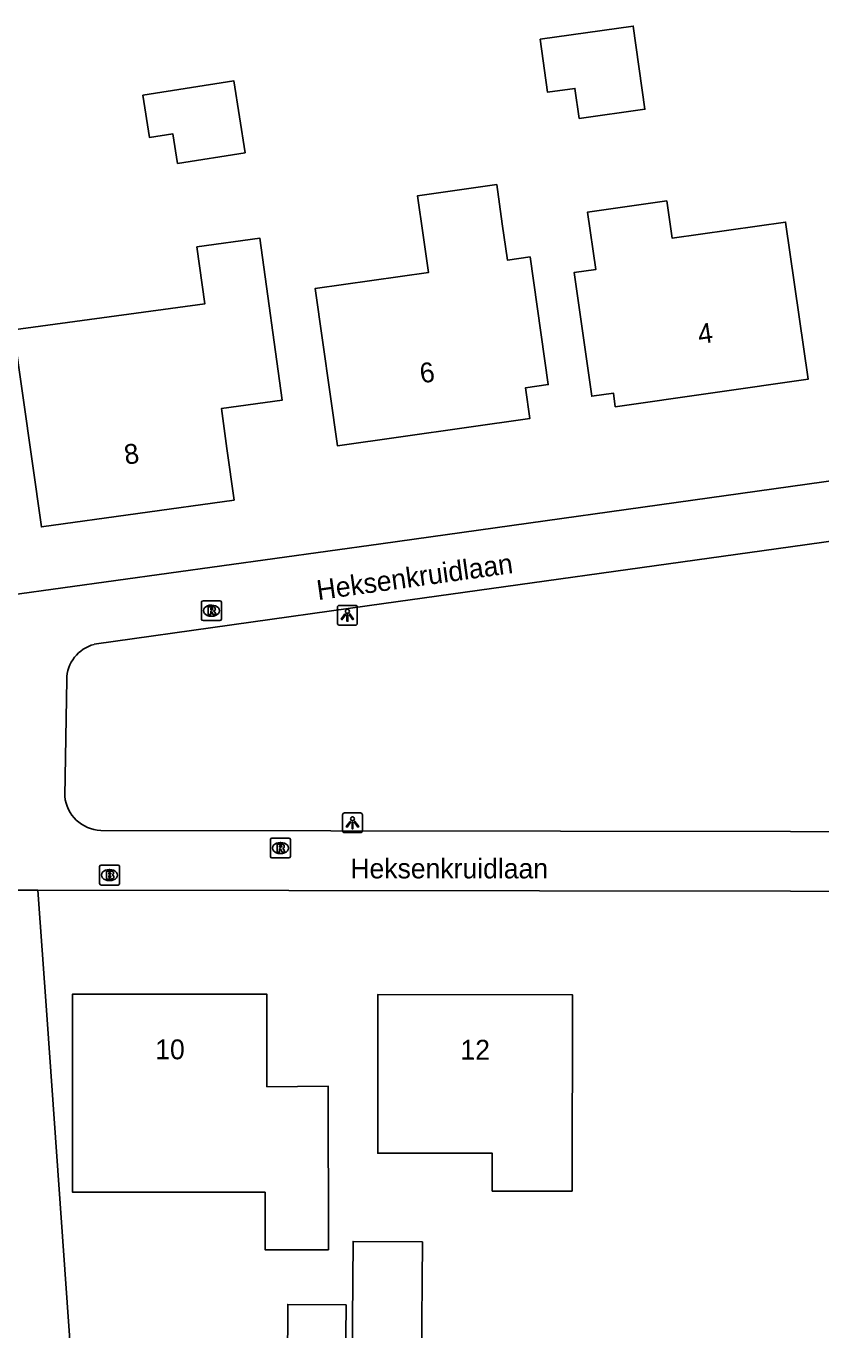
# Model space of a CAD drawing. Extents: x 162675 to 163482, y 379761 to 381227.
# Drawn here: x 162961.5 to 163001.5, y 380672.3 to 380738 of the extents above; entities that cross this region are included whole.
import ezdxf

# ---------------------------------------------------------------- set-up
doc = ezdxf.new("R2010")
doc.units = 0
for name, color, linetype in [('IMGEO_Brandkraan', 7, 'Continuous'), ('IMGEO_Lichtpunt', 7, 'Continuous'), ('IMGEO_Openbare_ruimte_label', 7, 'Continuous'), ('IMGEO_Pand', 7, 'Continuous'), ('IMGEO_Pand_nummerreeks', 7, 'Continuous'), ('IMGEO_Rijbaan_lokaal_open', 7, 'Continuous'), ('IMGEO_Rioolput', 7, 'Continuous'), ('IMGEO_Voetpad_open', 7, 'Continuous')]:
    doc.layers.add(name, color=color, linetype=linetype)

msp = doc.modelspace()

# ---------------------------------------------------------------- linework, layer by layer
at = {"layer": 'IMGEO_Brandkraan'}
for p, q in [((162965.258, 380695.707), (162966.11, 380695.707)), ((162965.183, 380694.781), (162965.183, 380695.633)), ((162965.671, 380695.487), (162965.696, 380695.487)), ((162966.184, 380695.633), (162966.184, 380694.781)), ((162966.11, 380694.707), (162965.258, 380694.707)), ((162965.694, 380694.927), (162965.669, 380694.927))]:
    msp.add_line(p, q, dxfattribs=at)
for points in [[(162965.258, 380695.707), (162966.11, 380695.707)], [(162965.183, 380694.781), (162965.183, 380695.633)], [(162965.531, 380695.407), (162965.531, 380695.007), (162965.744, 380695.007)], [(162965.762, 380695.407), (162965.531, 380695.407)], [(162965.71, 380695.326), (162965.656, 380695.326), (162965.656, 380695.25)], [(162965.656, 380695.25), (162965.709, 380695.25)], [(162965.718, 380695.174), (162965.656, 380695.174), (162965.656, 380695.093)], [(162965.656, 380695.093), (162965.718, 380695.093)], [(162966.184, 380695.633), (162966.184, 380694.781)], [(162966.11, 380694.707), (162965.258, 380694.707)]]:
    msp.add_lwpolyline(points, dxfattribs=at)
for centre, radius, start, end in [((162965.26, 380695.631), 0.0765, 91.55205, 178.44795), ((162965.26, 380695.631), 0.0765, 91.55205, 178.44795), ((162966.108, 380695.631), 0.0765, 1.55205, 88.44795), ((162966.108, 380695.631), 0.0765, 1.55205, 88.44795), ((162965.711, 380695.288), 0.0379, 267.82845, 90.93552), ((162965.719, 380695.133), 0.0404, 269.87594, 90.50774), ((162965.75, 380695.258), 0.251, 268.66757, 293.53466), ((162965.766, 380695.262), 0.145, 59.4692, 91.53667), ((162965.791, 380695.309), 0.0922, 285.51372, 58.15012), ((162965.796, 380695.117), 0.105, 301.31148, 78.98903), ((162965.26, 380694.783), 0.0765, 181.55205, 268.44795), ((162965.26, 380694.783), 0.0765, 181.55205, 268.44795), ((162966.108, 380694.783), 0.0765, 271.55205, 358.44795), ((162966.108, 380694.783), 0.0765, 271.55205, 358.44795)]:
    msp.add_arc(centre, radius, start, end, dxfattribs=at)
for centre, major_axis, ratio, start_param, end_param in [((162965.67, 380695.207), (-0.387, 0.002), 0.722429, 4.712389, 7.853982), ((162965.695, 380695.207), (-0.39, 0.002), 0.717154, 1.570796, 4.712389)]:
    msp.add_ellipse(centre, major_axis=major_axis, ratio=ratio, start_param=start_param, end_param=end_param, dxfattribs=at)
at = {"layer": 'IMGEO_Lichtpunt'}
for p, q in [((162978.072, 380708.799), (162977.264, 380708.799)), ((162978.072, 380708.799), (162977.264, 380708.799)), ((162977.17, 380708.704), (162977.17, 380707.897)), ((162977.17, 380708.704), (162977.17, 380707.897)), ((162978.166, 380707.897), (162978.166, 380708.704)), ((162978.166, 380707.897), (162978.166, 380708.704)), ((162977.264, 380707.803), (162978.072, 380707.803)), ((162977.264, 380707.803), (162978.072, 380707.803)), ((162978.328, 380698.343), (162977.52, 380698.343)), ((162978.328, 380698.343), (162977.52, 380698.343)), ((162977.426, 380698.248), (162977.426, 380697.441)), ((162977.426, 380698.248), (162977.426, 380697.441)), ((162978.422, 380697.441), (162978.422, 380698.248)), ((162978.422, 380697.441), (162978.422, 380698.248)), ((162977.52, 380697.347), (162978.328, 380697.347)), ((162977.52, 380697.347), (162978.328, 380697.347))]:
    msp.add_line(p, q, dxfattribs=at)
for points in [[(162977.544, 380708.368), (162977.583, 380708.34), (162977.395, 380708.078), (162977.357, 380708.105), (162977.544, 380708.368)], [(162977.646, 380708.32), (162977.693, 380708.32), (162977.693, 380707.998), (162977.646, 380707.998), (162977.646, 380708.32)], [(162977.756, 380708.34), (162977.794, 380708.367), (162977.981, 380708.105), (162977.942, 380708.077), (162977.756, 380708.34)], [(162977.8, 380697.912), (162977.839, 380697.884), (162977.651, 380697.622), (162977.613, 380697.649), (162977.8, 380697.912)], [(162977.902, 380697.864), (162977.949, 380697.864), (162977.949, 380697.542), (162977.902, 380697.542), (162977.902, 380697.864)], [(162978.012, 380697.884), (162978.05, 380697.911), (162978.237, 380697.649), (162978.198, 380697.621), (162978.012, 380697.884)]]:
    msp.add_lwpolyline(points, dxfattribs=at)
for centre in [(162977.669, 380708.502), (162977.925, 380698.046)]:
    msp.add_circle(centre, 0.0994, dxfattribs=at)
for centre, start, end in [((162977.264, 380708.704), 90, 180), ((162977.264, 380708.704), 90, 180), ((162978.072, 380708.704), 0, 90), ((162978.072, 380708.704), 0, 90), ((162977.264, 380707.897), 180, 270), ((162977.264, 380707.897), 180, 270), ((162978.072, 380707.897), 270, 0), ((162978.072, 380707.897), 270, 360), ((162977.52, 380698.248), 90, 180), ((162977.52, 380698.248), 90, 180), ((162978.328, 380698.248), 0, 90), ((162978.328, 380698.248), 0, 90), ((162977.52, 380697.441), 180, 270), ((162977.52, 380697.441), 180, 270), ((162978.328, 380697.441), 270, 0), ((162978.328, 380697.441), 270, 360)]:
    msp.add_arc(centre, 0.0946, start, end, dxfattribs=at)
at = {"layer": 'IMGEO_Pand'}
for points in [[(162987.383, 380737.337), (162987.757, 380734.66), (162989.136, 380734.853), (162989.347, 380733.336), (162992.655, 380733.798), (162992.069, 380737.992), (162987.383, 380737.337)], [(162967.354, 380734.516), (162971.941, 380735.24), (162972.514, 380731.609), (162969.108, 380731.072), (162968.872, 380732.568), (162967.691, 380732.382), (162967.354, 380734.516)], [(162985.194, 380730.006), (162985.473, 380728.023), (162985.733, 380726.197), (162986.871, 380726.357), (162987.786, 380719.93), (162986.647, 380719.77), (162986.867, 380718.222), (162977.162, 380716.841), (162976.036, 380724.762), (162981.748, 380725.574), (162981.483, 380727.456), (162981.203, 380729.444), (162985.194, 380730.006)], [(162993.77, 380729.184), (162994.037, 380727.303), (162999.75, 380728.115), (163000.877, 380720.195), (162991.166, 380718.813), (162991.069, 380719.495), (162989.978, 380719.342), (162989.093, 380725.567), (162990.183, 380725.721), (162989.771, 380728.615), (162993.77, 380729.184)], [(162970.085, 380726.867), (162973.254, 380727.307), (162974.388, 380719.146), (162971.318, 380718.719), (162971.597, 380716.708), (162971.959, 380714.103), (162962.251, 380712.755), (162960.852, 380722.687), (162970.484, 380723.994), (162970.085, 380726.867)], [(162976.708, 380676.324), (162973.518, 380676.324), (162973.518, 380679.224), (162963.818, 380679.223), (162963.817, 380689.207), (162973.613, 380689.204), (162973.613, 380686.833), (162973.612, 380684.544), (162976.707, 380684.564), (162976.708, 380676.324)], [(162988.994, 380679.282), (162984.964, 380679.287), (162984.967, 380681.187), (162979.197, 380681.193), (162979.206, 380689.193), (162989.005, 380689.182), (162988.994, 380679.282)], [(162981.403, 380670.751), (162977.909, 380670.776), (162977.951, 380676.747), (162981.444, 380676.723), (162981.403, 380670.751)], [(162974.644, 380670.457), (162977.58, 380670.437), (162977.602, 380673.549), (162974.666, 380673.569), (162974.644, 380670.457)]]:
    msp.add_lwpolyline(points, dxfattribs=at)
at = {"layer": 'IMGEO_Rijbaan_lokaal_open'}
for points in [[(162959.104, 380697.745), (162960.218, 380697.693), (162960.658, 380709.32), (162979.352, 380711.896), (163000, 380714.787), (163011.404, 380716.387), (163013.306, 380716.65)], [(162964.912, 380706.837), (162978.79, 380708.788), (163000, 380711.748), (163011.627, 380713.381), (163013.505, 380713.608)], [(162963.428, 380699.181), (162963.527, 380705.062)], [(163014.676, 380697.381), (163012.229, 380697.378), (163000, 380697.402), (162965.24, 380697.455)], [(162959.414, 380694.449), (162962.071, 380694.445)], [(163014.685, 380694.344), (163011.822, 380694.377), (163000, 380694.393), (162962.071, 380694.445)]]:
    msp.add_lwpolyline(points, dxfattribs=at)
for centre, radius, start, end in [((162965.374, 380705.048), 1.847, 104.49485, 179.57662), ((162965.322, 380699.355), 1.902, 185.24506, 267.53983)]:
    msp.add_arc(centre, radius, start, end, dxfattribs=at)
at = {"layer": 'IMGEO_Rioolput'}
for p, q in [((162970.318, 380708.106), (162970.318, 380708.958)), ((162970.393, 380709.032), (162971.245, 380709.032)), ((162970.806, 380708.812), (162970.831, 380708.812)), ((162971.319, 380708.958), (162971.319, 380708.106)), ((162970.829, 380708.252), (162970.804, 380708.252)), ((162971.245, 380708.032), (162970.393, 380708.032)), ((162973.793, 380696.145), (162973.793, 380696.997)), ((162973.868, 380697.071), (162974.72, 380697.071)), ((162974.794, 380696.997), (162974.794, 380696.145)), ((162974.281, 380696.851), (162974.306, 380696.851)), ((162974.72, 380696.071), (162973.868, 380696.071)), ((162974.304, 380696.291), (162974.279, 380696.291))]:
    msp.add_line(p, q, dxfattribs=at)
for points in [[(162970.318, 380708.106), (162970.318, 380708.958)], [(162970.393, 380709.032), (162971.245, 380709.032)], [(162971.319, 380708.958), (162971.319, 380708.106)], [(162970.907, 380708.73), (162970.655, 380708.732), (162970.655, 380708.332)], [(162970.655, 380708.332), (162970.779, 380708.332), (162970.779, 380708.494), (162970.79, 380708.494)], [(162970.833, 380708.651), (162970.779, 380708.651), (162970.779, 380708.57)], [(162970.779, 380708.57), (162970.831, 380708.57)], [(162970.837, 380708.465), (162970.908, 380708.332), (162971.048, 380708.332), (162970.983, 380708.458)], [(162971.245, 380708.032), (162970.393, 380708.032)], [(162973.793, 380696.145), (162973.793, 380696.997)], [(162973.868, 380697.071), (162974.72, 380697.071)], [(162974.794, 380696.997), (162974.794, 380696.145)], [(162974.382, 380696.769), (162974.13, 380696.771), (162974.13, 380696.371)], [(162974.13, 380696.371), (162974.254, 380696.371), (162974.254, 380696.533), (162974.265, 380696.533)], [(162974.308, 380696.69), (162974.254, 380696.69), (162974.254, 380696.609)], [(162974.254, 380696.609), (162974.306, 380696.609)], [(162974.312, 380696.504), (162974.383, 380696.371), (162974.523, 380696.371), (162974.458, 380696.497)], [(162974.72, 380696.071), (162973.868, 380696.071)]]:
    msp.add_lwpolyline(points, dxfattribs=at)
for centre, radius, start, end in [((162970.395, 380708.956), 0.0765, 91.55205, 178.44795), ((162970.395, 380708.956), 0.0765, 91.55205, 178.44795), ((162971.243, 380708.956), 0.0765, 1.55205, 88.44795), ((162971.243, 380708.956), 0.0765, 1.55205, 88.44795), ((162970.789, 380708.441), 0.0533, 26.02933, 88.69889), ((162970.815, 380708.759), 0.19, 274.7715, 282.96867), ((162970.839, 380708.555), 0.0964, 77.00612, 93.18647), ((162970.853, 380708.612), 0.0378, 276.66336, 79.67722), ((162970.906, 380708.62), 0.109, 350.36119, 89.41601), ((162970.904, 380708.62), 0.112, 277.58423, 350.98172), ((162970.888, 380708.405), 0.108, 29.51342, 73.79051), ((162970.395, 380708.108), 0.0765, 181.55205, 268.44795), ((162970.395, 380708.108), 0.0765, 181.55205, 268.44795), ((162971.243, 380708.108), 0.0765, 271.55205, 358.44795), ((162971.243, 380708.108), 0.0765, 271.55205, 358.44795), ((162973.87, 380696.995), 0.0765, 91.55205, 178.44795), ((162973.87, 380696.995), 0.0765, 91.55205, 178.44795), ((162974.718, 380696.995), 0.0765, 1.55205, 88.44795), ((162974.718, 380696.995), 0.0765, 1.55205, 88.44795), ((162974.264, 380696.48), 0.0533, 26.02933, 88.69889), ((162974.29, 380696.798), 0.19, 274.7715, 282.96867), ((162974.314, 380696.594), 0.0964, 77.00612, 93.18647), ((162974.328, 380696.651), 0.0378, 276.66336, 79.67722), ((162974.381, 380696.659), 0.109, 350.36119, 89.41601), ((162974.379, 380696.659), 0.112, 277.58423, 350.98172), ((162974.363, 380696.444), 0.108, 29.51342, 73.79051), ((162973.87, 380696.147), 0.0765, 181.55205, 268.44795), ((162973.87, 380696.147), 0.0765, 181.55205, 268.44795), ((162974.718, 380696.147), 0.0765, 271.55205, 358.44795), ((162974.718, 380696.147), 0.0765, 271.55205, 358.44795)]:
    msp.add_arc(centre, radius, start, end, dxfattribs=at)
for centre, major_axis, ratio, start_param, end_param in [((162970.805, 380708.532), (-0.387, 0.002), 0.722429, 4.712389, 7.853982), ((162970.83, 380708.532), (-0.39, 0.002), 0.717154, 1.570796, 4.712389), ((162974.28, 380696.571), (-0.387, 0.002), 0.722429, 4.712389, 7.853982), ((162974.305, 380696.571), (-0.39, 0.002), 0.717154, 1.570796, 4.712389)]:
    msp.add_ellipse(centre, major_axis=major_axis, ratio=ratio, start_param=start_param, end_param=end_param, dxfattribs=at)
at = {"layer": 'IMGEO_Voetpad_open'}
msp.add_lwpolyline([(162962.071, 380694.445), (162962.409, 380689.802), (162962.491, 380688.633), (162963.778, 380670.344)], dxfattribs=at)

# ---------------------------------------------------------------- texts
at = {"layer": 'IMGEO_Openbare_ruimte_label'}
msp.add_text('Heksenkruidlaan', height=1, rotation=7.93555, dxfattribs=at).set_placement((162976.192, 380709.06))
msp.add_text('Heksenkruidlaan', height=1, dxfattribs=at).set_placement((162977.818, 380695.041))
at = {"layer": 'IMGEO_Pand_nummerreeks'}
for s, rotation, p in [('4', 8.10162, (162995.397, 380721.96)), ('6', 8.09589, (162981.386, 380719.988)), ('8', 7.90523, (162966.49, 380715.888)), ('10', 359.98209, (162967.985, 380685.926)), ('12', 359.93568, (162983.364, 380685.908))]:
    msp.add_text(s, height=1, rotation=rotation, dxfattribs=at).set_placement(p)

doc.saveas('drawing.dxf')
